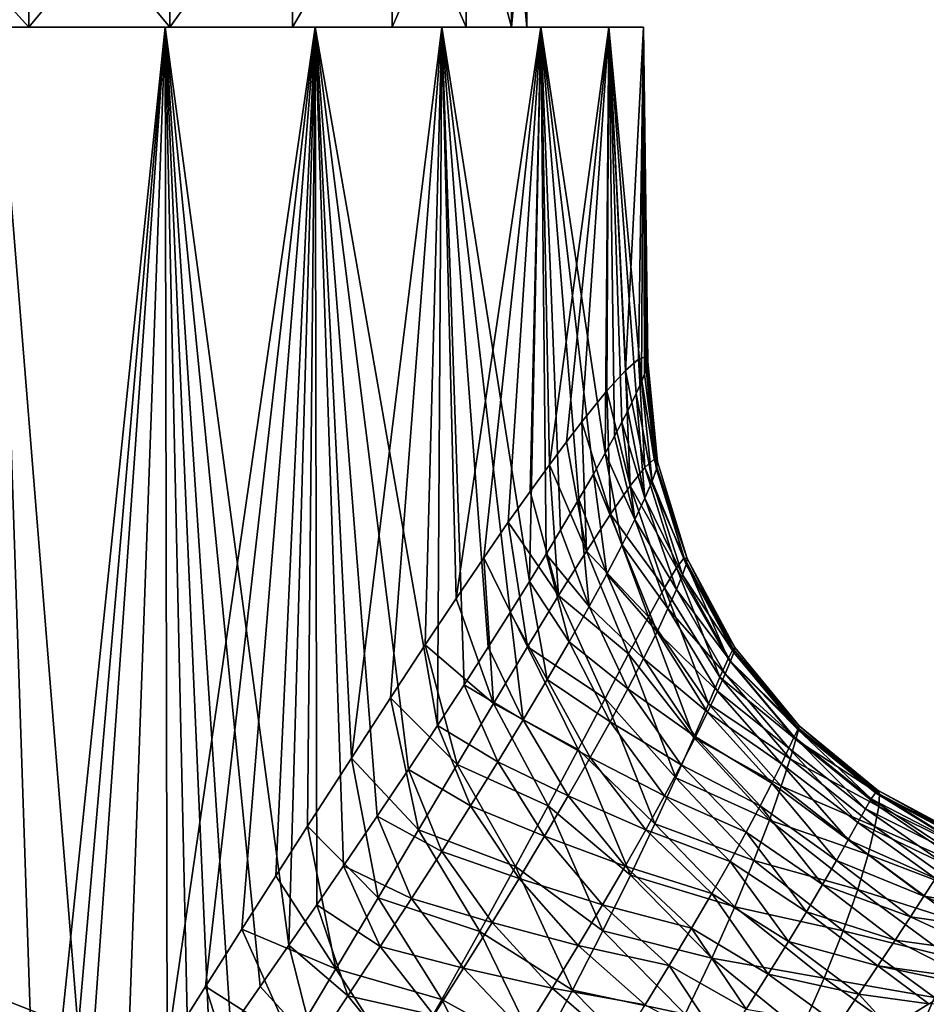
# Model space of a CAD drawing. Header units: metres. Extents: x -109 to 109, y -452 to 89.
# Tile 449 of 656: x -71 to -57, y 13 to 28. Entities that reach past the tile are written whole.
import ezdxf

# ---------------------------------------------------------------- set-up
doc = ezdxf.new("R2010")
doc.units = ezdxf.units.M
doc.layers.add('solid_K244270000C71_000', color=7, linetype='CONTINUOUS')

msp = doc.modelspace()

# ---------------------------------------------------------------- linework, layer by layer
at = {"layer": 'solid_K244270000C71_000'}
for points in [[(-72.882019, 30, -12.715809), (-70.607201, 27.5, -11.834559), (-72.882454, 27.5, -12.715933)], [(-72.882019, 30, 12.715809), (-72.882454, 27.5, 12.715933), (-70.607201, 27.5, 11.834559)], [(-72.882019, 30, -12.715809), (-70.607124, 30, -11.834506), (-70.607201, 27.5, -11.834559)], [(-70.607124, 30, 11.834506), (-72.882019, 30, 12.715809), (-70.607201, 27.5, 11.834559)], [(-68.532883, 30, -10.550196), (-68.532539, 27.5, -10.549951), (-70.607201, 27.5, -11.834559)], [(-70.607124, 30, -11.834506), (-68.532883, 30, -10.550196), (-70.607201, 27.5, -11.834559)], [(-70.607124, 30, 11.834506), (-70.607201, 27.5, 11.834559), (-68.532539, 27.5, 10.549951)], [(-68.532883, 30, 10.550196), (-70.607124, 30, 11.834506), (-68.532539, 27.5, 10.549951)], [(-68.532883, 30, -10.550196), (-66.729919, 30, -8.906577), (-68.532539, 27.5, -10.549951)], [(-66.729919, 30, 8.906577), (-68.532883, 30, 10.550196), (-68.532539, 27.5, 10.549951)], [(-66.729919, 30, -8.906577), (-66.729546, 27.5, -8.906161), (-68.532539, 27.5, -10.549951)], [(-66.729919, 30, 8.906577), (-68.532539, 27.5, 10.549951), (-66.729546, 27.5, 8.906161)], [(-66.729919, 30, -8.906577), (-65.25972, 30, -6.95972), (-66.729546, 27.5, -8.906161)], [(-65.25972, 30, 6.95972), (-66.729919, 30, 8.906577), (-66.729546, 27.5, 8.906161)], [(-65.25972, 30, -6.95972), (-65.259621, 27.5, -6.959539), (-66.729546, 27.5, -8.906161)], [(-65.25972, 30, 6.95972), (-66.729546, 27.5, 8.906161), (-65.259621, 27.5, 6.959539)], [(-65.25972, 30, -6.95972), (-64.172241, 30, -4.775769), (-65.259621, 27.5, -6.959539)], [(-65.25972, 30, 6.95972), (-65.259621, 27.5, 6.959539), (-64.172417, 27.5, 4.776176)], [(-64.172241, 30, 4.775769), (-65.25972, 30, 6.95972), (-64.172417, 27.5, 4.776176)], [(-64.172241, 30, -4.775769), (-64.172417, 27.5, -4.776176), (-65.259621, 27.5, -6.959539)], [(-64.172241, 30, -4.775769), (-63.504719, 27.5, -2.429835), (-64.172417, 27.5, -4.776176)], [(-64.172241, 30, 4.775769), (-64.172417, 27.5, 4.776176), (-63.504719, 27.5, 2.429835)], [(-64.172241, 30, -4.775769), (-63.504608, 30, -2.429273), (-63.504719, 27.5, -2.429835)], [(-63.504608, 30, 2.429273), (-64.172241, 30, 4.775769), (-63.504719, 27.5, 2.429835)], [(-63.279499, 30), (-63.279499, 27.5), (-63.504719, 27.5, -2.429835)], [(-63.504608, 30, 2.429273), (-63.504719, 27.5, 2.429835), (-63.279499, 27.5)], [(-63.504608, 30, -2.429273), (-63.279499, 30), (-63.504719, 27.5, -2.429835)], [(-63.504608, 30, 2.429273), (-63.279499, 27.5), (-63.279499, 30)], [(-70.607201, 27.5, 11.834559), (-72.882454, 27.5, 12.715933), (-71.081085, 27.5, 13.986968)], [(-72.882454, 27.5, -12.715933), (-70.607201, 27.5, -11.834559), (-71.081085, 27.5, -13.986968)], [(-71.533257, 13.417703, 14.15385), (-69.880676, 12.760568, 13.460482), (-71.081085, 27.5, 13.986968)], [(-70.469299, 9.495783, -13.734286), (-71.161095, 8.403715, -14.017706), (-71.081085, 27.5, -13.986968)], [(-69.880676, 12.760568, 13.460482), (-68.60321, 27.5, 12.75306), (-71.081085, 27.5, 13.986968)], [(-70.607201, 27.5, 11.834559), (-71.081085, 27.5, 13.986968), (-68.60321, 27.5, 12.75306)], [(-70.469299, 9.495783, -13.734286), (-71.081085, 27.5, -13.986968), (-68.60321, 27.5, -12.75306)], [(-70.607201, 27.5, -11.834559), (-68.60321, 27.5, -12.75306), (-71.081085, 27.5, -13.986968)], [(-68.532539, 27.5, 10.549951), (-70.607201, 27.5, 11.834559), (-68.60321, 27.5, 12.75306)], [(-70.607201, 27.5, -11.834559), (-68.532539, 27.5, -10.549951), (-68.60321, 27.5, -12.75306)], [(-69.807083, 10.541734, -13.424042), (-70.469299, 9.495783, -13.734286), (-68.60321, 27.5, -12.75306)], [(-69.880676, 12.760568, 13.460482), (-68.251846, 11.877401, 12.528687), (-68.60321, 27.5, 12.75306)], [(-69.175217, 11.540441, -13.089977), (-69.807083, 10.541734, -13.424042), (-68.60321, 27.5, -12.75306)], [(-68.574219, 12.48949, -12.735071), (-69.175217, 11.540441, -13.089977), (-68.60321, 27.5, -12.75306)], [(-66.781868, 13.994274, 11.426191), (-66.39431, 27.5, 11.08489), (-68.60321, 27.5, 12.75306)], [(-68.532539, 27.5, 10.549951), (-68.60321, 27.5, 12.75306), (-66.39431, 27.5, 11.08489)], [(-67.203308, 13.386615, 11.77164), (-66.781868, 13.994274, 11.426191), (-68.60321, 27.5, 12.75306)], [(-67.636452, 12.763509, 12.101137), (-67.203308, 13.386615, 11.77164), (-68.60321, 27.5, 12.75306)], [(-67.938934, 12.327929, 12.316987), (-67.636452, 12.763509, 12.101137), (-68.60321, 27.5, 12.75306)], [(-68.251846, 11.877401, 12.528687), (-67.938934, 12.327929, 12.316987), (-68.60321, 27.5, 12.75306)], [(-68.574219, 12.48949, -12.735071), (-68.60321, 27.5, -12.75306), (-66.39431, 27.5, -11.08489)], [(-66.729546, 27.5, -8.906161), (-66.39431, 27.5, -11.08489), (-68.60321, 27.5, -12.75306)], [(-68.532539, 27.5, -10.549951), (-66.729546, 27.5, -8.906161), (-68.60321, 27.5, -12.75306)], [(-68.006088, 13.385984, -12.363395), (-68.574219, 12.48949, -12.735071), (-66.39431, 27.5, -11.08489)], [(-66.729546, 27.5, 8.906161), (-68.532539, 27.5, 10.549951), (-66.39431, 27.5, 11.08489)], [(-67.471382, 14.228408, -11.978485), (-68.006088, 13.385984, -12.363395), (-66.39431, 27.5, -11.08489)], [(-66.971558, 15.013669, -11.584851), (-67.471382, 14.228408, -11.978485), (-66.39431, 27.5, -11.08489)], [(-66.50473, 15.744022, -11.18457), (-66.971558, 15.013669, -11.584851), (-66.39431, 27.5, -11.08489)], [(-66.781868, 13.994274, 11.426191), (-66.37146, 14.587994, 11.064024), (-66.39431, 27.5, 11.08489)], [(-65.259621, 27.5, 6.959539), (-66.729546, 27.5, 8.906161), (-66.39431, 27.5, 11.08489)], [(-66.729546, 27.5, -8.906161), (-65.259621, 27.5, -6.959539), (-66.39431, 27.5, -11.08489)], [(-65.860413, 16.745655, -10.573514), (-66.50473, 15.744022, -11.18457), (-66.39431, 27.5, -11.08489)], [(-64.594765, 17.223385, 9.12499), (-64.529572, 27.5, 9.039283), (-66.39431, 27.5, 11.08489)], [(-65.259621, 27.5, 6.959539), (-66.39431, 27.5, 11.08489), (-64.529572, 27.5, 9.039283)], [(-65.020142, 16.580463, 9.65468), (-64.594765, 17.223385, 9.12499), (-66.39431, 27.5, 11.08489)], [(-65.480759, 15.893537, 10.177244), (-65.020142, 16.580463, 9.65468), (-66.39431, 27.5, 11.08489)], [(-65.977318, 15.162255, 10.689859), (-65.480759, 15.893537, 10.177244), (-66.39431, 27.5, 11.08489)], [(-66.37146, 14.587994, 11.064024), (-65.977318, 15.162255, 10.689859), (-66.39431, 27.5, 11.08489)], [(-65.860413, 16.745655, -10.573514), (-66.39431, 27.5, -11.08489), (-64.529572, 27.5, -9.039283)], [(-65.259621, 27.5, -6.959539), (-64.529572, 27.5, -9.039283), (-66.39431, 27.5, -11.08489)], [(-65.283638, 17.634983, -9.95958), (-65.860413, 16.745655, -10.573514), (-64.529572, 27.5, -9.039283)], [(-64.773621, 18.41214, -9.353713), (-65.283638, 17.634983, -9.95958), (-64.529572, 27.5, -9.039283)], [(-64.172417, 27.5, 4.776176), (-65.259621, 27.5, 6.959539), (-64.529572, 27.5, 9.039283)], [(-65.259621, 27.5, -6.959539), (-64.172417, 27.5, -4.776176), (-64.529572, 27.5, -9.039283)], [(-64.32003, 19.092674, -8.754901), (-64.773621, 18.41214, -9.353713), (-64.529572, 27.5, -9.039283)], [(-64.594765, 17.223385, 9.12499), (-64.203331, 17.823523, 8.590227), (-64.529572, 27.5, 9.039283)], [(-63.241653, 19.343542, 7.015427), (-63.072468, 27.5, 6.685896), (-64.529572, 27.5, 9.039283)], [(-64.172417, 27.5, 4.776176), (-64.529572, 27.5, 9.039283), (-63.072468, 27.5, 6.685896)], [(-63.525318, 18.887646, 7.527128), (-63.241653, 19.343542, 7.015427), (-64.529572, 27.5, 9.039283)], [(-63.846104, 18.379786, 8.054745), (-63.525318, 18.887646, 7.527128), (-64.529572, 27.5, 9.039283)], [(-64.203331, 17.823523, 8.590227), (-63.846104, 18.379786, 8.054745), (-64.529572, 27.5, 9.039283)], [(-64.32003, 19.092674, -8.754901), (-64.529572, 27.5, -9.039283), (-63.072468, 27.5, -6.685896)], [(-63.504719, 27.5, -2.429835), (-63.072468, 27.5, -6.685896), (-64.529572, 27.5, -9.039283)], [(-64.172417, 27.5, -4.776176), (-63.504719, 27.5, -2.429835), (-64.529572, 27.5, -9.039283)], [(-63.914135, 19.691273, -8.160638), (-64.32003, 19.092674, -8.754901), (-63.072468, 27.5, -6.685896)], [(-63.504719, 27.5, 2.429835), (-64.172417, 27.5, 4.776176), (-63.072468, 27.5, 6.685896)], [(-63.552059, 20.215536, -7.57303), (-63.914135, 19.691273, -8.160638), (-63.072468, 27.5, -6.685896)], [(-63.231396, 20.670038, -6.996006), (-63.552059, 20.215536, -7.57303), (-63.072468, 27.5, -6.685896)], [(-63.504719, 27.5, 2.429835), (-63.072468, 27.5, 6.685896), (-63.279499, 27.5)], [(-63.504719, 27.5, -2.429835), (-63.279499, 27.5), (-63.072468, 27.5, -6.685896)], [(-63.279499, 27.5), (-63.072468, 27.5, 6.685896), (-63.072468, 27.5, -6.685896)], [(-63.241653, 19.343542, 7.015427), (-62.995129, 19.746206, 6.528282), (-63.072468, 27.5, 6.685896)], [(-62.94791, 21.061686, -6.429685), (-63.231396, 20.670038, -6.996006), (-63.072468, 27.5, -6.685896)], [(-63.072468, 27.5, -6.685896), (-63.072468, 27.5, 6.685896), (-62.07259, 27.5, 4.10485)], [(-62.127758, 21.231092, 4.294028), (-62.07259, 27.5, 4.10485), (-63.072468, 27.5, 6.685896)], [(-62.299732, 20.925472, 4.83243), (-62.127758, 21.231092, 4.294028), (-63.072468, 27.5, 6.685896)], [(-62.514263, 20.553434, 5.4221), (-62.299732, 20.925472, 4.83243), (-63.072468, 27.5, 6.685896)], [(-62.781471, 20.101065, 6.066459), (-62.514263, 20.553434, 5.4221), (-63.072468, 27.5, 6.685896)], [(-62.995129, 19.746206, 6.528282), (-62.781471, 20.101065, 6.066459), (-63.072468, 27.5, 6.685896)], [(-63.072468, 27.5, -6.685896), (-62.07259, 27.5, 4.10485), (-62.07259, 27.5, -4.10485)], [(-62.94791, 21.061686, -6.429685), (-63.072468, 27.5, -6.685896), (-62.07259, 27.5, -4.10485)], [(-62.696007, 21.399576, -5.869389), (-62.94791, 21.061686, -6.429685), (-62.07259, 27.5, -4.10485)], [(-62.470943, 21.691881, -5.309012), (-62.696007, 21.399576, -5.869389), (-62.07259, 27.5, -4.10485)], [(-62.099758, 22.147911, -4.199169), (-62.470943, 21.691881, -5.309012), (-62.07259, 27.5, -4.10485)], [(-62.127758, 21.231092, 4.294028), (-61.990215, 21.481842, 3.803437), (-62.07259, 27.5, 4.10485)], [(-61.825558, 22.448591, -3.108165), (-62.099758, 22.147911, -4.199169), (-62.07259, 27.5, -4.10485)], [(-62.07259, 27.5, -4.10485), (-62.07259, 27.5, 4.10485), (-61.563988, 27.5, 1.384006)], [(-61.592445, 22.281887, 1.662766), (-61.563988, 27.5, 1.384006), (-62.07259, 27.5, 4.10485)], [(-61.66925, 22.110016, 2.246964), (-61.592445, 22.281887, 1.662766), (-62.07259, 27.5, 4.10485)], [(-61.793198, 21.856627, 2.951257), (-61.66925, 22.110016, 2.246964), (-62.07259, 27.5, 4.10485)], [(-61.880478, 21.687613, 3.357015), (-61.793198, 21.856627, 2.951257), (-62.07259, 27.5, 4.10485)], [(-61.990215, 21.481842, 3.803437), (-61.880478, 21.687613, 3.357015), (-62.07259, 27.5, 4.10485)], [(-62.07259, 27.5, -4.10485), (-61.563988, 27.5, 1.384006), (-61.563988, 27.5, -1.384006)], [(-61.825558, 22.448591, -3.108165), (-62.07259, 27.5, -4.10485), (-61.563988, 27.5, -1.384006)], [(-61.636784, 22.612833, -2.021077), (-61.825558, 22.448591, -3.108165), (-61.563988, 27.5, -1.384006)], [(-61.532158, 22.650646, -0.981672), (-61.636784, 22.612833, -2.021077), (-61.563988, 27.5, -1.384006)], [(-61.592445, 22.281887, 1.662766), (-61.547192, 22.395231, 1.188917), (-61.563988, 27.5, 1.384006)], [(-61.532158, 22.650646, -0.981672), (-61.563988, 27.5, -1.384006), (-61.563988, 27.5, 1.384006)], [(-61.5, 22.582119), (-61.532158, 22.650646, -0.981672), (-61.563988, 27.5, 1.384006)], [(-61.505199, 22.534864, 0.39489), (-61.5, 22.582119), (-61.563988, 27.5, 1.384006)], [(-61.520672, 22.475018, 0.787192), (-61.505199, 22.534864, 0.39489), (-61.563988, 27.5, 1.384006)], [(-61.547192, 22.395231, 1.188917), (-61.520672, 22.475018, 0.787192), (-61.563988, 27.5, 1.384006)], [(-61.541248, 21.023045, -2.413793), (-61.825558, 22.448591, -3.108165), (-61.636784, 22.612833, -2.021077)], [(-61.405167, 21.144901, -1.275328), (-61.636784, 22.612833, -2.021077), (-61.532158, 22.650646, -0.981672)], [(-61.405167, 21.144901, -1.275328), (-61.541248, 21.023045, -2.413793), (-61.636784, 22.612833, -2.021077)], [(-61.353596, 21.106108, -0.112975), (-61.532158, 22.650646, -0.981672), (-61.5, 22.582119)], [(-61.353596, 21.106108, -0.112975), (-61.405167, 21.144901, -1.275328), (-61.532158, 22.650646, -0.981672)], [(-61.371975, 20.998386, 0.74036), (-61.520672, 22.475018, 0.787192), (-61.547192, 22.395231, 1.188917)], [(-61.353596, 21.106108, -0.112975), (-61.505199, 22.534864, 0.39489), (-61.520672, 22.475018, 0.787192)], [(-61.371975, 20.998386, 0.74036), (-61.353596, 21.106108, -0.112975), (-61.520672, 22.475018, 0.787192)], [(-61.353596, 21.106108, -0.112975), (-61.5, 22.582119), (-61.505199, 22.534864, 0.39489)], [(-61.757797, 20.749365, -3.521569), (-62.099758, 22.147911, -4.199169), (-61.825558, 22.448591, -3.108165)], [(-61.541248, 21.023045, -2.413793), (-61.757797, 20.749365, -3.521569), (-61.825558, 22.448591, -3.108165)], [(-61.371975, 20.998386, 0.74036), (-61.547192, 22.395231, 1.188917), (-61.592445, 22.281887, 1.662766)], [(-61.435158, 20.819605, 1.562122), (-61.592445, 22.281887, 1.662766), (-61.66925, 22.110016, 2.246964)], [(-61.371975, 20.998386, 0.74036), (-61.592445, 22.281887, 1.662766), (-61.435158, 20.819605, 1.562122)], [(-62.047264, 20.333849, -4.584748), (-62.470943, 21.691881, -5.309012), (-62.099758, 22.147911, -4.199169)], [(-61.757797, 20.749365, -3.521569), (-62.047264, 20.333849, -4.584748), (-62.099758, 22.147911, -4.199169)], [(-61.541569, 20.571232, 2.371216), (-61.66925, 22.110016, 2.246964), (-61.793198, 21.856627, 2.951257)], [(-61.435158, 20.819605, 1.562122), (-61.66925, 22.110016, 2.246964), (-61.541569, 20.571232, 2.371216)], [(-61.541569, 20.571232, 2.371216), (-61.793198, 21.856627, 2.951257), (-61.880478, 21.687613, 3.357015)], [(-62.401115, 19.790998, -5.595613), (-62.696007, 21.399576, -5.869389), (-62.470943, 21.691881, -5.309012)], [(-62.047264, 20.333849, -4.584748), (-62.401115, 19.790998, -5.595613), (-62.470943, 21.691881, -5.309012)], [(-61.689583, 20.256992, 3.167126), (-61.880478, 21.687613, 3.357015), (-61.990215, 21.481842, 3.803437)], [(-61.541569, 20.571232, 2.371216), (-61.880478, 21.687613, 3.357015), (-61.689583, 20.256992, 3.167126)], [(-61.689583, 20.256992, 3.167126), (-61.990215, 21.481842, 3.803437), (-62.127758, 21.231092, 4.294028)], [(-62.401115, 19.790998, -5.595613), (-62.94791, 21.061686, -6.429685), (-62.696007, 21.399576, -5.869389)], [(-61.877262, 19.882755, 3.944927), (-62.127758, 21.231092, 4.294028), (-62.299732, 20.925472, 4.83243)], [(-61.689583, 20.256992, 3.167126), (-62.127758, 21.231092, 4.294028), (-61.877262, 19.882755, 3.944927)], [(-62.8106, 19.135952, -6.548332), (-63.231396, 20.670038, -6.996006), (-62.94791, 21.061686, -6.429685)], [(-62.401115, 19.790998, -5.595613), (-62.8106, 19.135952, -6.548332), (-62.94791, 21.061686, -6.429685)], [(-61.075184, 19.543566, -2.358972), (-61.757797, 20.749365, -3.521569), (-61.541248, 21.023045, -2.413793)], [(-60.964756, 19.690781, -1.292819), (-61.541248, 21.023045, -2.413793), (-61.405167, 21.144901, -1.275328)], [(-60.964756, 19.690781, -1.292819), (-61.075184, 19.543566, -2.358972), (-61.541248, 21.023045, -2.413793)], [(-60.921272, 19.683462, -0.197102), (-61.405167, 21.144901, -1.275328), (-61.353596, 21.106108, -0.112975)], [(-60.921272, 19.683462, -0.197102), (-60.964756, 19.690781, -1.292819), (-61.405167, 21.144901, -1.275328)], [(-61.371975, 20.998386, 0.74036), (-60.921272, 19.683462, -0.197102), (-61.353596, 21.106108, -0.112975)], [(-62.102444, 19.454329, 4.701262), (-62.299732, 20.925472, 4.83243), (-62.514263, 20.553434, 5.4221)], [(-61.877262, 19.882755, 3.944927), (-62.299732, 20.925472, 4.83243), (-62.102444, 19.454329, 4.701262)], [(-61.371975, 20.998386, 0.74036), (-61.435158, 20.819605, 1.562122), (-60.935261, 19.595648, 0.618866)], [(-61.371975, 20.998386, 0.74036), (-60.935261, 19.595648, 0.618866), (-60.921272, 19.683462, -0.197102)], [(-61.251423, 19.25226, -3.40099), (-62.047264, 20.333849, -4.584748), (-61.757797, 20.749365, -3.521569)], [(-61.075184, 19.543566, -2.358972), (-61.251423, 19.25226, -3.40099), (-61.757797, 20.749365, -3.521569)], [(-61.435158, 20.819605, 1.562122), (-61.541569, 20.571232, 2.371216), (-60.987545, 19.443747, 1.389253)], [(-61.435158, 20.819605, 1.562122), (-60.987545, 19.443747, 1.389253), (-60.935261, 19.595648, 0.618866)], [(-62.8106, 19.135952, -6.548332), (-63.552059, 20.215536, -7.57303), (-63.231396, 20.670038, -6.996006)], [(-61.541569, 20.571232, 2.371216), (-61.689583, 20.256992, 3.167126), (-61.076412, 19.226177, 2.151324)], [(-61.541569, 20.571232, 2.371216), (-61.076412, 19.226177, 2.151324), (-60.987545, 19.443747, 1.389253)], [(-62.36277, 18.977428, 5.43448), (-62.514263, 20.553434, 5.4221), (-62.781471, 20.101065, 6.066459)], [(-62.102444, 19.454329, 4.701262), (-62.514263, 20.553434, 5.4221), (-62.36277, 18.977428, 5.43448)], [(-61.488544, 18.825964, -4.408553), (-62.401115, 19.790998, -5.595613), (-62.047264, 20.333849, -4.584748)], [(-61.251423, 19.25226, -3.40099), (-61.488544, 18.825964, -4.408553), (-62.047264, 20.333849, -4.584748)], [(-63.26796, 18.384693, -7.441905), (-63.914135, 19.691273, -8.160638), (-63.552059, 20.215536, -7.57303)], [(-62.8106, 19.135952, -6.548332), (-63.26796, 18.384693, -7.441905), (-63.552059, 20.215536, -7.57303)], [(-61.689583, 20.256992, 3.167126), (-61.877262, 19.882755, 3.944927), (-61.201706, 18.94463, 2.909727)], [(-61.689583, 20.256992, 3.167126), (-61.201706, 18.94463, 2.909727), (-61.076412, 19.226177, 2.151324)], [(-62.36277, 18.977428, 5.43448), (-62.781471, 20.101065, 6.066459), (-62.995129, 19.746206, 6.528282)], [(-61.877262, 19.882755, 3.944927), (-62.102444, 19.454329, 4.701262), (-61.363041, 18.604322, 3.658478)], [(-61.877262, 19.882755, 3.944927), (-61.363041, 18.604322, 3.658478), (-61.201706, 18.94463, 2.909727)], [(-62.655846, 18.457602, 6.143109), (-62.995129, 19.746206, 6.528282), (-63.241653, 19.343542, 7.015427)], [(-62.36277, 18.977428, 5.43448), (-62.995129, 19.746206, 6.528282), (-62.655846, 18.457602, 6.143109)], [(-61.782066, 18.278301, -5.377544), (-62.8106, 19.135952, -6.548332), (-62.401115, 19.790998, -5.595613)], [(-61.488544, 18.825964, -4.408553), (-61.782066, 18.278301, -5.377544), (-62.401115, 19.790998, -5.595613)], [(-63.767307, 17.551401, -8.277472), (-64.32003, 19.092674, -8.754901), (-63.914135, 19.691273, -8.160638)], [(-63.26796, 18.384693, -7.441905), (-63.767307, 17.551401, -8.277472), (-63.914135, 19.691273, -8.160638)], [(-60.315281, 18.207125, -2.225931), (-61.075184, 19.543566, -2.358972), (-60.964756, 19.690781, -1.292819)], [(-60.935261, 19.595648, 0.618866), (-60.987545, 19.443747, 1.389253), (-60.232285, 18.301979, 0.544428)], [(-60.242973, 18.355671, -1.250704), (-60.964756, 19.690781, -1.292819), (-60.921272, 19.683462, -0.197102)], [(-60.242973, 18.355671, -1.250704), (-60.315281, 18.207125, -2.225931), (-60.964756, 19.690781, -1.292819)], [(-60.935261, 19.595648, 0.618866), (-60.218014, 18.371714, -0.248601), (-60.921272, 19.683462, -0.197102)], [(-60.935261, 19.595648, 0.618866), (-60.232285, 18.301979, 0.544428), (-60.218014, 18.371714, -0.248601)], [(-60.218014, 18.371714, -0.248601), (-60.242973, 18.355671, -1.250704), (-60.921272, 19.683462, -0.197102)], [(-62.102444, 19.454329, 4.701262), (-62.36277, 18.977428, 5.43448), (-61.559605, 18.21026, 4.393599)], [(-62.102444, 19.454329, 4.701262), (-61.559605, 18.21026, 4.393599), (-61.363041, 18.604322, 3.658478)], [(-60.436825, 17.934851, -3.186588), (-61.251423, 19.25226, -3.40099), (-61.075184, 19.543566, -2.358972)], [(-60.987545, 19.443747, 1.389253), (-61.076412, 19.226177, 2.151324), (-60.280716, 18.173794, 1.284615)], [(-60.315281, 18.207125, -2.225931), (-60.436825, 17.934851, -3.186588), (-61.075184, 19.543566, -2.358972)], [(-60.987545, 19.443747, 1.389253), (-60.280716, 18.173794, 1.284615), (-60.232285, 18.301979, 0.544428)], [(-62.979237, 17.900063, 6.825881), (-63.241653, 19.343542, 7.015427), (-63.525318, 18.887646, 7.527128)], [(-62.655846, 18.457602, 6.143109), (-63.241653, 19.343542, 7.015427), (-62.979237, 17.900063, 6.825881)], [(-62.127728, 17.623112, -6.303743), (-63.26796, 18.384693, -7.441905), (-62.8106, 19.135952, -6.548332)], [(-61.782066, 18.278301, -5.377544), (-62.127728, 17.623112, -6.303743), (-62.8106, 19.135952, -6.548332)], [(-60.605389, 17.545103, -4.124945), (-61.488544, 18.825964, -4.408553), (-61.251423, 19.25226, -3.40099)], [(-60.436825, 17.934851, -3.186588), (-60.605389, 17.545103, -4.124945), (-61.251423, 19.25226, -3.40099)], [(-61.076412, 19.226177, 2.151324), (-61.201706, 18.94463, 2.909727), (-60.36047, 17.983616, 2.019257)], [(-61.076412, 19.226177, 2.151324), (-60.36047, 17.983616, 2.019257), (-60.280716, 18.173794, 1.284615)], [(-63.767307, 17.551401, -8.277472), (-64.773621, 18.41214, -9.353713), (-64.32003, 19.092674, -8.754901)], [(-62.36277, 18.977428, 5.43448), (-62.655846, 18.457602, 6.143109), (-61.790165, 17.76717, 5.113389)], [(-62.36277, 18.977428, 5.43448), (-61.790165, 17.76717, 5.113389), (-61.559605, 18.21026, 4.393599)], [(-63.330589, 17.309631, 7.481726), (-63.525318, 18.887646, 7.527128), (-63.846104, 18.379786, 8.054745)], [(-62.979237, 17.900063, 6.825881), (-63.525318, 18.887646, 7.527128), (-63.330589, 17.309631, 7.481726)], [(-61.201706, 18.94463, 2.909727), (-61.363041, 18.604322, 3.658478), (-60.472576, 17.73131, 2.758428)], [(-61.201706, 18.94463, 2.909727), (-60.472576, 17.73131, 2.758428), (-60.36047, 17.983616, 2.019257)], [(-60.82122, 17.048626, -5.04197), (-61.782066, 18.278301, -5.377544), (-61.488544, 18.825964, -4.408553)], [(-60.605389, 17.545103, -4.124945), (-60.82122, 17.048626, -5.04197), (-61.488544, 18.825964, -4.408553)], [(-61.363041, 18.604322, 3.658478), (-61.559605, 18.21026, 4.393599), (-60.617924, 17.421553, 3.494658)], [(-61.363041, 18.604322, 3.658478), (-60.617924, 17.421553, 3.494658), (-60.472576, 17.73131, 2.758428)], [(-64.303497, 16.649492, -9.056906), (-65.283638, 17.634983, -9.95958), (-64.773621, 18.41214, -9.353713)], [(-63.767307, 17.551401, -8.277472), (-64.303497, 16.649492, -9.056906), (-64.773621, 18.41214, -9.353713)], [(-62.655846, 18.457602, 6.143109), (-62.979237, 17.900063, 6.825881), (-62.053272, 17.2798, 5.816005)], [(-62.655846, 18.457602, 6.143109), (-62.053272, 17.2798, 5.816005), (-61.790165, 17.76717, 5.113389)], [(-63.330589, 17.309631, 7.481726), (-63.846104, 18.379786, 8.054745), (-64.203331, 17.823523, 8.590227)], [(-62.522625, 16.874779, -7.187171), (-63.767307, 17.551401, -8.277472), (-63.26796, 18.384693, -7.441905)], [(-62.127728, 17.623112, -6.303743), (-62.522625, 16.874779, -7.187171), (-63.26796, 18.384693, -7.441905)], [(-61.08395, 16.455725, -5.933537), (-62.127728, 17.623112, -6.303743), (-61.782066, 18.278301, -5.377544)], [(-60.82122, 17.048626, -5.04197), (-61.08395, 16.455725, -5.933537), (-61.782066, 18.278301, -5.377544)], [(-59.277187, 17.182835, -1.268136), (-60.315281, 18.207125, -2.225931), (-60.242973, 18.355671, -1.250704)], [(-60.232285, 18.301979, 0.544428), (-60.280716, 18.173794, 1.284615), (-59.29203, 17.166759, 0.519796)], [(-59.272793, 17.220875, -0.265587), (-60.242973, 18.355671, -1.250704), (-60.218014, 18.371714, -0.248601)], [(-59.272793, 17.220875, -0.265587), (-59.277187, 17.182835, -1.268136), (-60.242973, 18.355671, -1.250704)], [(-60.232285, 18.301979, 0.544428), (-59.272793, 17.220875, -0.265587), (-60.218014, 18.371714, -0.248601)], [(-60.232285, 18.301979, 0.544428), (-59.29203, 17.166759, 0.519796), (-59.272793, 17.220875, -0.265587)], [(-61.559605, 18.21026, 4.393599), (-61.790165, 17.76717, 5.113389), (-60.796783, 17.05864, 4.223227)], [(-61.559605, 18.21026, 4.393599), (-60.796783, 17.05864, 4.223227), (-60.617924, 17.421553, 3.494658)], [(-59.319439, 17.017391, -2.242859), (-60.436825, 17.934851, -3.186588), (-60.315281, 18.207125, -2.225931)], [(-60.280716, 18.173794, 1.284615), (-60.36047, 17.983616, 2.019257), (-59.343758, 17.058235, 1.251899)], [(-59.277187, 17.182835, -1.268136), (-59.319439, 17.017391, -2.242859), (-60.315281, 18.207125, -2.225931)], [(-60.280716, 18.173794, 1.284615), (-59.343758, 17.058235, 1.251899), (-59.29203, 17.166759, 0.519796)], [(-60.36047, 17.983616, 2.019257), (-60.472576, 17.73131, 2.758428), (-59.423141, 16.890957, 1.979788)], [(-60.36047, 17.983616, 2.019257), (-59.423141, 16.890957, 1.979788), (-59.343758, 17.058235, 1.251899)], [(-63.707859, 16.689669, 8.110258), (-64.203331, 17.823523, 8.590227), (-64.594765, 17.223385, 9.12499)], [(-63.330589, 17.309631, 7.481726), (-64.203331, 17.823523, 8.590227), (-63.707859, 16.689669, 8.110258)], [(-62.979237, 17.900063, 6.825881), (-63.330589, 17.309631, 7.481726), (-62.347057, 16.752958, 6.49914)], [(-62.979237, 17.900063, 6.825881), (-62.347057, 16.752958, 6.49914), (-62.053272, 17.2798, 5.816005)], [(-59.404984, 16.733042, -3.210407), (-60.605389, 17.545103, -4.124945), (-60.436825, 17.934851, -3.186588)], [(-59.319439, 17.017391, -2.242859), (-59.404984, 16.733042, -3.210407), (-60.436825, 17.934851, -3.186588)], [(-61.790165, 17.76717, 5.113389), (-62.053272, 17.2798, 5.816005), (-61.00882, 16.64641, 4.942554)], [(-61.790165, 17.76717, 5.113389), (-61.00882, 16.64641, 4.942554), (-60.796783, 17.05864, 4.223227)], [(-60.472576, 17.73131, 2.758428), (-60.617924, 17.421553, 3.494658), (-59.532043, 16.663349, 2.718546)], [(-60.472576, 17.73131, 2.758428), (-59.532043, 16.663349, 2.718546), (-59.423141, 16.890957, 1.979788)], [(-64.871536, 15.691957, -9.782094), (-65.860413, 16.745655, -10.573514), (-65.283638, 17.634983, -9.95958)], [(-64.303497, 16.649492, -9.056906), (-64.871536, 15.691957, -9.782094), (-65.283638, 17.634983, -9.95958)], [(-62.963558, 16.046103, -8.027609), (-64.303497, 16.649492, -9.056906), (-63.767307, 17.551401, -8.277472)], [(-62.522625, 16.874779, -7.187171), (-62.963558, 16.046103, -8.027609), (-63.767307, 17.551401, -8.277472)], [(-61.395054, 15.777472, -6.799545), (-62.522625, 16.874779, -7.187171), (-62.127728, 17.623112, -6.303743)], [(-61.08395, 16.455725, -5.933537), (-61.395054, 15.777472, -6.799545), (-62.127728, 17.623112, -6.303743)], [(-59.533859, 16.33526, -4.164536), (-60.82122, 17.048626, -5.04197), (-60.605389, 17.545103, -4.124945)], [(-59.404984, 16.733042, -3.210407), (-59.533859, 16.33526, -4.164536), (-60.605389, 17.545103, -4.124945)], [(-60.617924, 17.421553, 3.494658), (-60.796783, 17.05864, 4.223227), (-59.67231, 16.379612, 3.459079)], [(-60.617924, 17.421553, 3.494658), (-59.67231, 16.379612, 3.459079), (-59.532043, 16.663349, 2.718546)], [(-63.330589, 17.309631, 7.481726), (-63.707859, 16.689669, 8.110258), (-62.669624, 16.191141, 7.160692)], [(-63.330589, 17.309631, 7.481726), (-62.669624, 16.191141, 7.160692), (-62.347057, 16.752958, 6.49914)], [(-62.053272, 17.2798, 5.816005), (-62.347057, 16.752958, 6.49914), (-61.253311, 16.188881, 5.65061)], [(-62.053272, 17.2798, 5.816005), (-61.253311, 16.188881, 5.65061), (-61.00882, 16.64641, 4.942554)], [(-64.109093, 16.043179, 8.711265), (-64.594765, 17.223385, 9.12499), (-65.020142, 16.580463, 9.65468)], [(-63.707859, 16.689669, 8.110258), (-64.594765, 17.223385, 9.12499), (-64.109093, 16.043179, 8.711265)], [(-59.29203, 17.166759, 0.519796), (-59.343758, 17.058235, 1.251899), (-58.209316, 16.145468, 1.269201)], [(-58.088722, 16.215044, -1.295413), (-59.319439, 17.017391, -2.242859), (-59.277187, 17.182835, -1.268136)], [(-59.29203, 17.166759, 0.519796), (-58.120865, 16.276976, -0.247165), (-59.272793, 17.220875, -0.265587)], [(-59.29203, 17.166759, 0.519796), (-58.148746, 16.236248, 0.535239), (-58.120865, 16.276976, -0.247165)], [(-59.29203, 17.166759, 0.519796), (-58.209316, 16.145468, 1.269201), (-58.148746, 16.236248, 0.535239)], [(-58.088722, 16.215044, -1.295413), (-59.277187, 17.182835, -1.268136), (-59.272793, 17.220875, -0.265587)], [(-58.120865, 16.276976, -0.247165), (-58.088722, 16.215044, -1.295413), (-59.272793, 17.220875, -0.265587)], [(-59.7099, 15.833632, -5.108065), (-61.08395, 16.455725, -5.933537), (-60.82122, 17.048626, -5.04197)], [(-60.796783, 17.05864, 4.223227), (-61.00882, 16.64641, 4.942554), (-59.845005, 16.043442, 4.195913)], [(-59.533859, 16.33526, -4.164536), (-59.7099, 15.833632, -5.108065), (-60.82122, 17.048626, -5.04197)], [(-60.796783, 17.05864, 4.223227), (-59.845005, 16.043442, 4.195913), (-59.67231, 16.379612, 3.459079)], [(-59.343758, 17.058235, 1.251899), (-59.423141, 16.890957, 1.979788), (-58.294674, 16.000389, 1.99915)], [(-58.100811, 16.035233, -2.315785), (-59.404984, 16.733042, -3.210407), (-59.319439, 17.017391, -2.242859)], [(-59.343758, 17.058235, 1.251899), (-58.294674, 16.000389, 1.99915), (-58.209316, 16.145468, 1.269201)], [(-58.088722, 16.215044, -1.295413), (-58.100811, 16.035233, -2.315785), (-59.319439, 17.017391, -2.242859)], [(-61.754093, 15.024118, -7.638627), (-62.963558, 16.046103, -8.027609), (-62.522625, 16.874779, -7.187171)], [(-61.395054, 15.777472, -6.799545), (-61.754093, 15.024118, -7.638627), (-62.522625, 16.874779, -7.187171)], [(-59.423141, 16.890957, 1.979788), (-59.532043, 16.663349, 2.718546), (-58.40707, 15.798434, 2.743675)], [(-59.423141, 16.890957, 1.979788), (-58.40707, 15.798434, 2.743675), (-58.294674, 16.000389, 1.99915)], [(-65.467773, 14.688046, -10.455042), (-66.50473, 15.744022, -11.18457), (-65.860413, 16.745655, -10.573514)], [(-64.871536, 15.691957, -9.782094), (-65.467773, 14.688046, -10.455042), (-65.860413, 16.745655, -10.573514)], [(-63.707859, 16.689669, 8.110258), (-64.109093, 16.043179, 8.711265), (-63.019093, 15.597575, 7.799583)], [(-63.707859, 16.689669, 8.110258), (-63.019093, 15.597575, 7.799583), (-62.669624, 16.191141, 7.160692)], [(-62.347057, 16.752958, 6.49914), (-62.669624, 16.191141, 7.160692), (-61.528854, 15.690457, 6.344236)], [(-62.347057, 16.752958, 6.49914), (-61.528854, 15.690457, 6.344236), (-61.253311, 16.188881, 5.65061)], [(-59.532043, 16.663349, 2.718546), (-59.67231, 16.379612, 3.459079), (-58.548847, 15.543151, 3.492972)], [(-58.155716, 15.737964, -3.336459), (-59.533859, 16.33526, -4.164536), (-59.404984, 16.733042, -3.210407)], [(-59.532043, 16.663349, 2.718546), (-58.548847, 15.543151, 3.492972), (-58.40707, 15.798434, 2.743675)], [(-58.100811, 16.035233, -2.315785), (-58.155716, 15.737964, -3.336459), (-59.404984, 16.733042, -3.210407)], [(-64.532341, 15.373159, 9.284534), (-65.020142, 16.580463, 9.65468), (-65.480759, 15.893537, 10.177244)], [(-64.109093, 16.043179, 8.711265), (-65.020142, 16.580463, 9.65468), (-64.532341, 15.373159, 9.284534)], [(-63.447227, 15.149394, -8.824705), (-64.871536, 15.691957, -9.782094), (-64.303497, 16.649492, -9.056906)], [(-62.963558, 16.046103, -8.027609), (-63.447227, 15.149394, -8.824705), (-64.303497, 16.649492, -9.056906)], [(-61.00882, 16.64641, 4.942554), (-61.253311, 16.188881, 5.65061), (-60.050396, 15.657937, 4.927692)], [(-61.00882, 16.64641, 4.942554), (-60.050396, 15.657937, 4.927692), (-59.845005, 16.043442, 4.195913)], [(-59.93634, 15.23735, -6.036982), (-61.395054, 15.777472, -6.799545), (-61.08395, 16.455725, -5.933537)], [(-59.7099, 15.833632, -5.108065), (-59.93634, 15.23735, -6.036982), (-61.08395, 16.455725, -5.933537)], [(-59.67231, 16.379612, 3.459079), (-59.845005, 16.043442, 4.195913), (-58.721554, 15.237672, 4.240695)], [(-59.67231, 16.379612, 3.459079), (-58.721554, 15.237672, 4.240695), (-58.548847, 15.543151, 3.492972)], [(-58.256042, 15.328152, -4.35255), (-59.7099, 15.833632, -5.108065), (-59.533859, 16.33526, -4.164536)], [(-58.155716, 15.737964, -3.336459), (-58.256042, 15.328152, -4.35255), (-59.533859, 16.33526, -4.164536)], [(-58.148746, 16.236248, 0.535239), (-58.209316, 16.145468, 1.269201), (-56.916595, 15.473797, 1.29153)], [(-58.148746, 16.236248, 0.535239), (-58.109905, 16.269672, -0.246847), (-58.120865, 16.276976, -0.247165)], [(-58.148746, 16.236248, 0.535239), (-56.808304, 15.575244, -0.194253), (-58.109905, 16.269672, -0.246847)], [(-58.148746, 16.236248, 0.535239), (-56.845337, 15.54592, 0.569225), (-56.808304, 15.575244, -0.194253)], [(-58.148746, 16.236248, 0.535239), (-56.916595, 15.473797, 1.29153), (-56.845337, 15.54592, 0.569225)], [(-58.120865, 16.276976, -0.247165), (-58.109905, 16.269672, -0.246847), (-58.088722, 16.215044, -1.295413)], [(-56.743679, 15.515418, -1.209279), (-58.088722, 16.215044, -1.295413), (-58.109905, 16.269672, -0.246847)], [(-56.808304, 15.575244, -0.194253), (-56.743679, 15.515418, -1.209279), (-58.109905, 16.269672, -0.246847)], [(-62.669624, 16.191141, 7.160692), (-63.019093, 15.597575, 7.799583), (-61.833904, 15.155317, 7.020475)], [(-62.669624, 16.191141, 7.160692), (-61.833904, 15.155317, 7.020475), (-61.528854, 15.690457, 6.344236)], [(-61.253311, 16.188881, 5.65061), (-61.528854, 15.690457, 6.344236), (-60.28828, 15.226493, 5.652351)], [(-61.253311, 16.188881, 5.65061), (-60.28828, 15.226493, 5.652351), (-60.050396, 15.657937, 4.927692)], [(-58.209316, 16.145468, 1.269201), (-58.294674, 16.000389, 1.99915), (-57.009052, 15.355248, 2.009994)], [(-58.209316, 16.145468, 1.269201), (-57.009052, 15.355248, 2.009994), (-56.916595, 15.473797, 1.29153)], [(-56.722675, 15.361816, -2.208252), (-58.100811, 16.035233, -2.315785), (-58.088722, 16.215044, -1.295413)], [(-56.743679, 15.515418, -1.209279), (-56.722675, 15.361816, -2.208252), (-58.088722, 16.215044, -1.295413)], [(-64.109093, 16.043179, 8.711265), (-64.532341, 15.373159, 9.284534), (-63.393578, 14.975174, 8.414993)], [(-64.109093, 16.043179, 8.711265), (-63.393578, 14.975174, 8.414993), (-63.019093, 15.597575, 7.799583)], [(-62.159378, 14.205379, -8.448418), (-63.447227, 15.149394, -8.824705), (-62.963558, 16.046103, -8.027609)], [(-61.754093, 15.024118, -7.638627), (-62.159378, 14.205379, -8.448418), (-62.963558, 16.046103, -8.027609)], [(-59.845005, 16.043442, 4.195913), (-60.050396, 15.657937, 4.927692), (-58.925774, 14.884436, 4.985681)], [(-59.845005, 16.043442, 4.195913), (-58.925774, 14.884436, 4.985681), (-58.721554, 15.237672, 4.240695)], [(-58.294674, 16.000389, 1.99915), (-58.40707, 15.798434, 2.743675), (-57.12505, 15.187418, 2.742444)], [(-58.294674, 16.000389, 1.99915), (-57.12505, 15.187418, 2.742444), (-57.009052, 15.355248, 2.009994)], [(-56.739025, 15.111603, -3.211981), (-58.155716, 15.737964, -3.336459), (-58.100811, 16.035233, -2.315785)], [(-56.722675, 15.361816, -2.208252), (-56.739025, 15.111603, -3.211981), (-58.100811, 16.035233, -2.315785)], [(-64.975632, 14.682594, 9.829846), (-65.480759, 15.893537, 10.177244), (-65.977318, 15.162255, 10.689859)], [(-64.532341, 15.373159, 9.284534), (-65.480759, 15.893537, 10.177244), (-64.975632, 14.682594, 9.829846)], [(-58.409004, 14.81417, -5.366814), (-59.93634, 15.23735, -6.036982), (-59.7099, 15.833632, -5.108065)], [(-58.256042, 15.328152, -4.35255), (-58.409004, 14.81417, -5.366814), (-59.7099, 15.833632, -5.108065)], [(-58.40707, 15.798434, 2.743675), (-58.548847, 15.543151, 3.492972), (-57.266685, 14.972688, 3.48164)], [(-58.40707, 15.798434, 2.743675), (-57.266685, 14.972688, 3.48164), (-57.12505, 15.187418, 2.742444)], [(-66.089249, 13.645083, -11.077811), (-66.971558, 15.013669, -11.584851), (-66.50473, 15.744022, -11.18457)], [(-65.467773, 14.688046, -10.455042), (-66.089249, 13.645083, -11.077811), (-66.50473, 15.744022, -11.18457)], [(-63.970325, 14.196363, -9.578152), (-65.467773, 14.688046, -10.455042), (-64.871536, 15.691957, -9.782094)], [(-63.447227, 15.149394, -8.824705), (-63.970325, 14.196363, -9.578152), (-64.871536, 15.691957, -9.782094)], [(-61.528854, 15.690457, 6.344236), (-61.833904, 15.155317, 7.020475), (-60.557575, 14.753126, 6.366108)], [(-60.218128, 14.556433, -6.950307), (-61.754093, 15.024118, -7.638627), (-61.395054, 15.777472, -6.799545)], [(-61.528854, 15.690457, 6.344236), (-60.557575, 14.753126, 6.366108), (-60.28828, 15.226493, 5.652351)], [(-59.93634, 15.23735, -6.036982), (-60.218128, 14.556433, -6.950307), (-61.395054, 15.777472, -6.799545)], [(-60.050396, 15.657937, 4.927692), (-60.28828, 15.226493, 5.652351), (-59.161667, 14.486131, 5.726259)], [(-60.050396, 15.657937, 4.927692), (-59.161667, 14.486131, 5.726259), (-58.925774, 14.884436, 4.985681)], [(-56.794792, 14.767413, -4.214198), (-58.256042, 15.328152, -4.35255), (-58.155716, 15.737964, -3.336459)], [(-56.739025, 15.111603, -3.211981), (-56.794792, 14.767413, -4.214198), (-58.155716, 15.737964, -3.336459)], [(-63.019093, 15.597575, 7.799583), (-63.393578, 14.975174, 8.414993), (-62.166664, 14.586572, 7.677689)], [(-63.019093, 15.597575, 7.799583), (-62.166664, 14.586572, 7.677689), (-61.833904, 15.155317, 7.020475)], [(-58.548847, 15.543151, 3.492972), (-58.721554, 15.237672, 4.240695), (-57.435726, 14.713588, 4.220164)], [(-58.548847, 15.543151, 3.492972), (-57.435726, 14.713588, 4.220164), (-57.266685, 14.972688, 3.48164)], [(-64.532341, 15.373159, 9.284534), (-64.975632, 14.682594, 9.829846), (-63.791203, 14.326849, 9.006103)], [(-64.532341, 15.373159, 9.284534), (-63.791203, 14.326849, 9.006103), (-63.393578, 14.975174, 8.414993)], [(-60.28828, 15.226493, 5.652351), (-60.557575, 14.753126, 6.366108), (-59.428417, 14.046203, 6.458611)], [(-60.28828, 15.226493, 5.652351), (-59.428417, 14.046203, 6.458611), (-59.161667, 14.486131, 5.726259)], [(-58.621391, 14.204466, -6.374484), (-60.218128, 14.556433, -6.950307), (-59.93634, 15.23735, -6.036982)], [(-58.409004, 14.81417, -5.366814), (-58.621391, 14.204466, -6.374484), (-59.93634, 15.23735, -6.036982)], [(-58.721554, 15.237672, 4.240695), (-58.925774, 14.884436, 4.985681), (-57.63279, 14.411966, 4.956497)], [(-58.721554, 15.237672, 4.240695), (-57.63279, 14.411966, 4.956497), (-57.435726, 14.713588, 4.220164)], [(-56.899158, 14.33473, -5.222444), (-58.409004, 14.81417, -5.366814), (-58.256042, 15.328152, -4.35255)], [(-56.794792, 14.767413, -4.214198), (-56.899158, 14.33473, -5.222444), (-58.256042, 15.328152, -4.35255)], [(-65.436806, 13.973992, 10.346863), (-65.977318, 15.162255, 10.689859), (-66.37146, 14.587994, 11.064024)], [(-64.975632, 14.682594, 9.829846), (-65.977318, 15.162255, 10.689859), (-65.436806, 13.973992, 10.346863)], [(-62.609161, 13.330873, -9.226563), (-63.970325, 14.196363, -9.578152), (-63.447227, 15.149394, -8.824705)], [(-62.159378, 14.205379, -8.448418), (-62.609161, 13.330873, -9.226563), (-63.447227, 15.149394, -8.824705)], [(-61.833904, 15.155317, 7.020475), (-62.166664, 14.586572, 7.677689), (-60.856976, 14.241708, 7.065375)], [(-61.833904, 15.155317, 7.020475), (-60.856976, 14.241708, 7.065375), (-60.557575, 14.753126, 6.366108)], [(-66.089249, 13.645083, -11.077811), (-67.471382, 14.228408, -11.978485), (-66.971558, 15.013669, -11.584851)], [(-63.393578, 14.975174, 8.414993), (-63.791203, 14.326849, 9.006103), (-62.525257, 13.987066, 8.314569)], [(-63.393578, 14.975174, 8.414993), (-62.525257, 13.987066, 8.314569), (-62.166664, 14.586572, 7.677689)], [(-60.555992, 13.800419, -7.844633), (-62.159378, 14.205379, -8.448418), (-61.754093, 15.024118, -7.638627)], [(-60.218128, 14.556433, -6.950307), (-60.555992, 13.800419, -7.844633), (-61.754093, 15.024118, -7.638627)], [(-57.266685, 14.972688, 3.48164), (-57.435726, 14.713588, 4.220164), (-56.010876, 14.490057, 4.053544)], [(-58.925774, 14.884436, 4.985681), (-59.161667, 14.486131, 5.726259), (-57.858223, 14.069623, 5.689885)], [(-58.925774, 14.884436, 4.985681), (-57.858223, 14.069623, 5.689885), (-57.63279, 14.411966, 4.956497)], [(-57.058235, 13.818629, -6.231559), (-58.621391, 14.204466, -6.374484), (-58.409004, 14.81417, -5.366814)], [(-56.899158, 14.33473, -5.222444), (-57.058235, 13.818629, -6.231559), (-58.409004, 14.81417, -5.366814)], [(-64.529579, 13.195458, -10.287904), (-66.089249, 13.645083, -11.077811), (-65.467773, 14.688046, -10.455042)], [(-63.970325, 14.196363, -9.578152), (-64.529579, 13.195458, -10.287904), (-65.467773, 14.688046, -10.455042)], [(-64.975632, 14.682594, 9.829846), (-65.436806, 13.973992, 10.346863), (-64.210068, 13.655503, 9.572087)], [(-64.975632, 14.682594, 9.829846), (-64.210068, 13.655503, 9.572087), (-63.791203, 14.326849, 9.006103)], [(-60.557575, 14.753126, 6.366108), (-60.856976, 14.241708, 7.065375), (-59.724953, 13.568127, 7.178821)], [(-60.557575, 14.753126, 6.366108), (-59.724953, 13.568127, 7.178821), (-59.428417, 14.046203, 6.458611)], [(-57.435726, 14.713588, 4.220164), (-57.63279, 14.411966, 4.956497), (-56.228889, 14.206196, 4.886766)], [(-57.435726, 14.713588, 4.220164), (-56.228889, 14.206196, 4.886766), (-56.010876, 14.490057, 4.053544)], [(-65.913513, 13.249385, 10.835122), (-66.37146, 14.587994, 11.064024), (-66.781868, 13.994274, 11.426191)], [(-65.436806, 13.973992, 10.346863), (-66.37146, 14.587994, 11.064024), (-65.913513, 13.249385, 10.835122)], [(-62.166664, 14.586572, 7.677689), (-62.525257, 13.987066, 8.314569), (-61.184689, 13.695257, 7.748106)], [(-62.166664, 14.586572, 7.677689), (-61.184689, 13.695257, 7.748106), (-60.856976, 14.241708, 7.065375)], [(-58.900684, 13.508521, -7.372302), (-60.555992, 13.800419, -7.844633), (-60.218128, 14.556433, -6.950307)], [(-58.621391, 14.204466, -6.374484), (-58.900684, 13.508521, -7.372302), (-60.218128, 14.556433, -6.950307)], [(-59.161667, 14.486131, 5.726259), (-59.428417, 14.046203, 6.458611), (-58.111649, 13.688951, 6.417803)], [(-59.161667, 14.486131, 5.726259), (-58.111649, 13.688951, 6.417803), (-57.858223, 14.069623, 5.689885)], [(-57.63279, 14.411966, 4.956497), (-57.858223, 14.069623, 5.689885), (-56.479465, 13.875691, 5.715272)], [(-57.63279, 14.411966, 4.956497), (-56.479465, 13.875691, 5.715272), (-56.228889, 14.206196, 4.886766)], [(-66.733055, 12.570212, -11.652431), (-68.006088, 13.385984, -12.363395), (-67.471382, 14.228408, -11.978485)], [(-66.089249, 13.645083, -11.077811), (-66.733055, 12.570212, -11.652431), (-67.471382, 14.228408, -11.978485)], [(-63.100899, 12.408519, -9.971152), (-64.529579, 13.195458, -10.287904), (-63.970325, 14.196363, -9.578152)], [(-63.791203, 14.326849, 9.006103), (-64.210068, 13.655503, 9.572087), (-62.907825, 13.359646, 8.929808)], [(-62.609161, 13.330873, -9.226563), (-63.100899, 12.408519, -9.971152), (-63.970325, 14.196363, -9.578152)], [(-63.791203, 14.326849, 9.006103), (-62.907825, 13.359646, 8.929808), (-62.525257, 13.987066, 8.314569)], [(-60.948738, 12.978605, -8.715377), (-62.609161, 13.330873, -9.226563), (-62.159378, 14.205379, -8.448418)], [(-60.555992, 13.800419, -7.844633), (-60.948738, 12.978605, -8.715377), (-62.159378, 14.205379, -8.448418)], [(-60.856976, 14.241708, 7.065375), (-61.184689, 13.695257, 7.748106), (-60.049583, 13.054787, 7.884515)], [(-60.856976, 14.241708, 7.065375), (-60.049583, 13.054787, 7.884515), (-59.724953, 13.568127, 7.178821)], [(-57.280037, 13.225593, -7.236928), (-58.900684, 13.508521, -7.372302), (-58.621391, 14.204466, -6.374484)], [(-57.058235, 13.818629, -6.231559), (-57.280037, 13.225593, -7.236928), (-58.621391, 14.204466, -6.374484)], [(-57.858223, 14.069623, 5.689885), (-58.111649, 13.688951, 6.417803), (-56.75655, 13.503152, 6.531837)], [(-57.858223, 14.069623, 5.689885), (-56.75655, 13.503152, 6.531837), (-56.479465, 13.875691, 5.715272)], [(-66.403641, 12.510252, 11.294393), (-66.781868, 13.994274, 11.426191), (-67.203308, 13.386615, 11.77164)], [(-65.913513, 13.249385, 10.835122), (-66.781868, 13.994274, 11.426191), (-66.403641, 12.510252, 11.294393)], [(-65.436806, 13.973992, 10.346863), (-65.913513, 13.249385, 10.835122), (-64.647842, 12.963825, 10.112052)], [(-65.436806, 13.973992, 10.346863), (-64.647842, 12.963825, 10.112052), (-64.210068, 13.655503, 9.572087)], [(-62.525257, 13.987066, 8.314569), (-62.907825, 13.359646, 8.929808), (-61.538799, 13.116575, 8.41264)], [(-62.525257, 13.987066, 8.314569), (-61.538799, 13.116575, 8.41264), (-61.184689, 13.695257, 7.748106)], [(-59.428417, 14.046203, 6.458611), (-59.724953, 13.568127, 7.178821), (-58.392273, 13.27268, 7.136737)], [(-59.428417, 14.046203, 6.458611), (-58.392273, 13.27268, 7.136737), (-58.111649, 13.688951, 6.417803)], [(-59.247398, 12.735829, -8.354091), (-60.948738, 12.978605, -8.715377), (-60.555992, 13.800419, -7.844633)], [(-58.900684, 13.508521, -7.372302), (-59.247398, 12.735829, -8.354091), (-60.555992, 13.800419, -7.844633)], [(-65.121696, 12.154018, -10.954003), (-66.733055, 12.570212, -11.652431), (-66.089249, 13.645083, -11.077811)], [(-64.529579, 13.195458, -10.287904), (-65.121696, 12.154018, -10.954003), (-66.089249, 13.645083, -11.077811)], [(-64.210068, 13.655503, 9.572087), (-64.647842, 12.963825, 10.112052), (-63.312481, 12.707149, 9.522099)], [(-64.210068, 13.655503, 9.572087), (-63.312481, 12.707149, 9.522099), (-62.907825, 13.359646, 8.929808)], [(-61.184689, 13.695257, 7.748106), (-61.538799, 13.116575, 8.41264), (-60.400375, 12.508841, 8.573917)], [(-61.184689, 13.695257, 7.748106), (-60.400375, 12.508841, 8.573917), (-60.049583, 13.054787, 7.884515)], [(-58.111649, 13.688951, 6.417803), (-58.392273, 13.27268, 7.136737), (-57.363762, 13.131129, 7.250754)], [(-58.111649, 13.688951, 6.417803), (-57.363762, 13.131129, 7.250754), (-56.875046, 13.431345, 6.678246)], [(-58.111649, 13.688951, 6.417803), (-56.875046, 13.431345, 6.678246), (-56.75655, 13.503152, 6.531837)], [(-59.724953, 13.568127, 7.178821), (-60.049583, 13.054787, 7.884515), (-58.698978, 12.823368, 7.843846)], [(-59.724953, 13.568127, 7.178821), (-58.698978, 12.823368, 7.843846), (-58.392273, 13.27268, 7.136737)], [(-57.568329, 12.562658, -8.232964), (-59.247398, 12.735829, -8.354091), (-58.900684, 13.508521, -7.372302)], [(-57.280037, 13.225593, -7.236928), (-57.568329, 12.562658, -8.232964), (-58.900684, 13.508521, -7.372302)], [(-71.498627, 8.733197, 14.521667), (-69.880676, 12.760568, 13.460482), (-71.533257, 13.417703, 14.15385)], [(-67.396904, 11.468656, -12.18049), (-68.574219, 12.48949, -12.735071), (-68.006088, 13.385984, -12.363395)], [(-66.733055, 12.570212, -11.652431), (-67.396904, 11.468656, -12.18049), (-68.006088, 13.385984, -12.363395)], [(-66.403641, 12.510252, 11.294393), (-67.203308, 13.386615, 11.77164), (-67.636452, 12.763509, 12.101137)], [(-62.907825, 13.359646, 8.929808), (-63.312481, 12.707149, 9.522099), (-61.917385, 12.508467, 9.057317)], [(-61.394989, 12.100133, -9.55805), (-63.100899, 12.408519, -9.971152), (-62.609161, 13.330873, -9.226563)], [(-62.907825, 13.359646, 8.929808), (-61.917385, 12.508467, 9.057317), (-61.538799, 13.116575, 8.41264)], [(-60.948738, 12.978605, -8.715377), (-61.394989, 12.100133, -9.55805), (-62.609161, 13.330873, -9.226563)], [(-65.913513, 13.249385, 10.835122), (-66.403641, 12.510252, 11.294393), (-65.101753, 12.254286, 10.625032)], [(-65.913513, 13.249385, 10.835122), (-65.101753, 12.254286, 10.625032), (-64.647842, 12.963825, 10.112052)], [(-63.631321, 11.444692, -10.680678), (-65.121696, 12.154018, -10.954003), (-64.529579, 13.195458, -10.287904)], [(-63.100899, 12.408519, -9.971152), (-63.631321, 11.444692, -10.680678), (-64.529579, 13.195458, -10.287904)], [(-58.392273, 13.27268, 7.136737), (-58.698978, 12.823368, 7.843846), (-57.938354, 12.771128, 7.867547)], [(-58.392273, 13.27268, 7.136737), (-57.938354, 12.771128, 7.867547), (-57.363762, 13.131129, 7.250754)], [(-57.280037, 13.225593, -7.236928), (-56.858395, 12.554407, -8.20895), (-57.568329, 12.562658, -8.232964)], [(-3.458878, 13.055165, 7.386654), (-57.363762, 13.131129, 7.250754), (-57.938354, 12.771128, 7.867547)]]:
    msp.add_3dface(points, dxfattribs=at)

doc.saveas('drawing.dxf')
